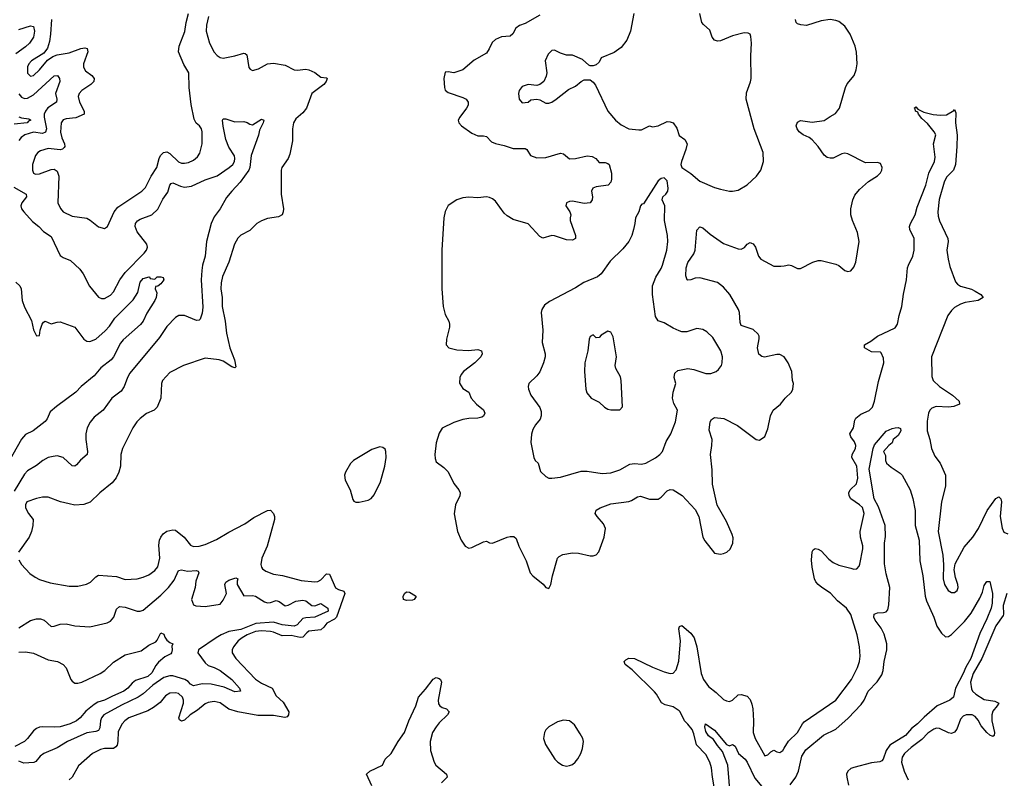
# Model space of a CAD drawing. Header units: inches. Extents: x 1682530 to 1839546, y 640742 to 791647.
# Tile 806 of 923: x 1754837 to 1761487, y 764701 to 769828. Entities that reach past the tile are written whole.
import ezdxf

# ---------------------------------------------------------------- set-up
doc = ezdxf.new("R2010")
doc.units = ezdxf.units.IN
doc.header["$MEASUREMENT"] = 0
doc.layers.add('B7756', color=7, linetype='Continuous')
doc.layers.add('B7766', color=7, linetype='Continuous')

msp = doc.modelspace()

# ---------------------------------------------------------------- linework, layer by layer
at = {"layer": 'B7756', "color": 5}
for points, elevation in [([(1756111.8, 769850), (1756098, 769790), (1756095.4, 769750), (1756119.2, 769670), (1756150, 769608.5), (1756170, 769585.3), (1756190, 769572), (1756210, 769569), (1756290, 769584), (1756350, 769602.4), (1756358.9, 769598.9), (1756370.3, 769590), (1756384.4, 769504.4), (1756392.7, 769492.7), (1756410, 769484.9), (1756450, 769494.9), (1756510, 769530.3), (1756550, 769534.9), (1756630, 769521.3), (1756690, 769489.4), (1756710, 769486.6), (1756770, 769494), (1756789.4, 769489.4), (1756831, 769471), (1756870, 769440.4), (1756910, 769434.8), (1756914, 769430), (1756906, 769410), (1756890.7, 769390), (1756810.4, 769330), (1756773.7, 769230), (1756750, 769198.7), (1756701.5, 769158.5), (1756686, 769130), (1756679.3, 769090), (1756678.7, 769010), (1756661.7, 768918.3), (1756650.2, 768889.8), (1756607.4, 768830), (1756603.1, 768810), (1756603.6, 768650), (1756617.8, 768550), (1756617.3, 768530), (1756610.3, 768510), (1756584.8, 768495.2), (1756510, 768485.1), (1756470, 768469.7), (1756439.5, 768450), (1756390, 768404.2), (1756330, 768371.3), (1756310, 768351.6), (1756288.2, 768311.8), (1756250.2, 768190), (1756207.6, 768092.4), (1756198.5, 768050), (1756196, 768010), (1756203.2, 767950), (1756203.2, 767890), (1756225.4, 767790), (1756233.1, 767710), (1756255.8, 767610), (1756288.4, 767530), (1756297.3, 767482.7), (1756290, 767475.3), (1756270, 767482), (1756210, 767519.7), (1756184, 767530), (1756090, 767540.5), (1755944, 767490), (1755850, 767443.6), (1755800.3, 767390), (1755794.9, 767370), (1755790.2, 767270), (1755764.4, 767210), (1755744.9, 767190), (1755694.1, 767165.9), (1755650, 767133), (1755627.2, 767110), (1755600.9, 767070), (1755530.3, 766929.7), (1755519.5, 766890), (1755517.8, 766810), (1755507.1, 766770), (1755487.8, 766732.2), (1755460.8, 766699.2), (1755378, 766630), (1755312.8, 766567.2), (1755270, 766551.6), (1755210, 766548.2), (1755170, 766555.5), (1755112.7, 766570), (1755030, 766601.3), (1754990, 766600.4), (1754950, 766592.8), (1754885.5, 766570), (1754875.2, 766550), (1754876.3, 766530), (1754895.2, 766490), (1754927.2, 766450), (1754926.3, 766410), (1754917.4, 766370), (1754900.8, 766330), (1754829.2, 766230)], 680), ([(1755051.3, 769830), (1755045.9, 769730), (1755038.9, 769681.1), (1755024.6, 769635.4), (1754999.1, 769600.9), (1754916.5, 769550), (1754898, 769530), (1754889.4, 769510), (1754890, 769467.7), (1754910, 769446.7), (1754930, 769451.6), (1754970, 769488.2), (1755024.9, 769555.1), (1755060, 769580), (1755089.8, 769590.2), (1755170, 769603.4), (1755250, 769632.3), (1755277.3, 769637.3), (1755293.2, 769633.2), (1755296, 769610), (1755267.4, 769530), (1755267.8, 769507.8), (1755282, 769482), (1755323.6, 769450), (1755340.2, 769430), (1755338, 769410), (1755317.7, 769390), (1755256.5, 769350), (1755238.2, 769330), (1755231, 769310), (1755241.2, 769270), (1755271.8, 769210), (1755271.2, 769188.8), (1755214.8, 769165.2), (1755150, 769157.3), (1755130, 769150.7), (1755117.5, 769130), (1755112.3, 769067.7), (1755120.7, 769030), (1755140.1, 768990), (1755140.5, 768970), (1755136.6, 768963.4), (1755126.4, 768953.6), (1755110, 768947.9), (1755030, 768958.3), (1754978.3, 768941.7), (1754960.3, 768930), (1754943.6, 768910), (1754922.8, 768850), (1754922.4, 768810), (1754930.2, 768790.2), (1754944, 768784), (1754970, 768785.8), (1755050, 768815.6), (1755070, 768817.2), (1755090, 768804.4), (1755101.1, 768770), (1755094.6, 768590), (1755111.3, 768551.3), (1755130.4, 768530), (1755190, 768500.8), (1755290, 768486), (1755313.2, 768473.2), (1755370, 768428.5), (1755410, 768416.3), (1755430, 768430.8), (1755475.3, 768530), (1755499.7, 768560.3), (1755662, 768670), (1755687.1, 768692.9), (1755724.4, 768770), (1755763.2, 768830), (1755778.1, 768890), (1755787.5, 768910), (1755808.8, 768931.2), (1755830, 768934.5), (1755850, 768922.9), (1755910, 768867.1), (1755930, 768858), (1755950, 768857.3), (1755977.3, 768862.7), (1756010, 768878.7), (1756037.8, 768902.2), (1756053.2, 768926.8), (1756068.5, 768990), (1756069.7, 769070), (1756065.1, 769090), (1756051.3, 769110), (1756029.1, 769129.1), (1756015, 769155), (1755994.2, 769254.2), (1755981.3, 769370), (1755979.4, 769470), (1755945.2, 769525.2), (1755909.9, 769610), (1755914.3, 769650), (1755951.8, 769748.2), (1755960.9, 769810), (1755976.6, 769870)], 680), ([(1758350, 769858.6), (1758250, 769802.5), (1758211.8, 769788.2), (1758187.2, 769770), (1758166.8, 769733.2), (1758150, 769715.6), (1758090, 769711.2), (1758050, 769693.6), (1758026.9, 769673.1), (1758008.7, 769630), (1757990, 769602.9), (1757906.6, 769553.4), (1757830, 769489.6), (1757770, 769469.6), (1757730, 769476.2), (1757710, 769474.5), (1757700.9, 769430), (1757705.5, 769370), (1757710, 769350.7), (1757730, 769335.5), (1757830, 769303.1), (1757852.7, 769290), (1757866, 769270), (1757866.4, 769250), (1757855.3, 769230), (1757808.4, 769170), (1757799.3, 769150), (1757803.8, 769130), (1757821.6, 769110), (1757890, 769060.9), (1757930, 769044), (1757970, 769043.1), (1757990, 769037.6), (1758022.6, 769002.6), (1758050.8, 768990.8), (1758110, 768978), (1758170, 768958.4), (1758250, 768958.3), (1758261.3, 768950), (1758286.4, 768910), (1758330, 768895.5), (1758390, 768897.2), (1758490, 768924.9), (1758510, 768920.5), (1758550, 768888.8), (1758590, 768890.3), (1758670, 768908.7), (1758703.9, 768903.9), (1758727.3, 768890), (1758750, 768862), (1758790, 768863), (1758810, 768857.1), (1758818, 768850), (1758834.4, 768790), (1758834.3, 768750), (1758830.2, 768729.8), (1758810.5, 768710), (1758730, 768698.5), (1758707.7, 768690), (1758698.4, 768670), (1758704.9, 768630), (1758703.1, 768610), (1758689, 768591), (1758650, 768586.4), (1758570, 768601.3), (1758550, 768598.4), (1758530.6, 768589.4), (1758525.5, 768570), (1758553.4, 768530), (1758558.4, 768510), (1758553.7, 768490), (1758555.3, 768470), (1758590.7, 768370), (1758590.8, 768350), (1758570, 768338), (1758530, 768339.6), (1758450, 768367.8), (1758430, 768369.6), (1758370, 768352.3), (1758350, 768363.7), (1758270, 768449.5), (1758170, 768478.7), (1758130, 768502.4), (1758110, 768520.5), (1758050, 768602), (1758030, 768617.7), (1758010, 768626.2), (1757990, 768629.8), (1757930, 768623.1), (1757870, 768629.7), (1757830, 768625.1), (1757790.2, 768609.8), (1757730, 768572), (1757710, 768531.8), (1757702.5, 768490), (1757687.3, 768270), (1757688.3, 768010), (1757697.6, 767890), (1757710, 767834.9), (1757734.4, 767790), (1757740.3, 767770), (1757740.3, 767750), (1757718.3, 767670), (1757717.6, 767630), (1757736, 767610), (1757790, 767597), (1757867.9, 767592.1), (1757930, 767599.1), (1757956, 767590), (1757960.7, 767570), (1757950.6, 767550), (1757910, 767509.5), (1757833.4, 767450), (1757819.1, 767430), (1757810.6, 767410), (1757807.5, 767372.5), (1757830, 767336), (1757871.3, 767310), (1757886.8, 767270), (1757922, 767230), (1757970.3, 767190.3), (1757978, 767170), (1757970.4, 767149.6), (1757958.7, 767141.3), (1757930, 767135.1), (1757870, 767133.5), (1757830, 767127.1), (1757770, 767106.3), (1757690, 767066.6), (1757670, 767033.2), (1757650, 766969.2), (1757641.1, 766890), (1757642.9, 766862.9), (1757650, 766840.7), (1757701.4, 766801.4), (1757731.8, 766771.8), (1757770, 766692.7), (1757803.1, 766650), (1757811.6, 766630), (1757810.3, 766610), (1757779.6, 766550), (1757771.7, 766488.3), (1757793.7, 766370), (1757819.5, 766310), (1757846, 766270), (1757870, 766257), (1757890, 766260.2), (1757970, 766300.3), (1757990, 766303.8), (1758010, 766293), (1758030.4, 766290.4), (1758130, 766330.3), (1758150, 766336), (1758175.1, 766335.1), (1758190, 766322.8), (1758208.5, 766270), (1758257.6, 766170), (1758284.9, 766090), (1758302.8, 766070), (1758373.4, 766013.4), (1758390, 765991.3), (1758410, 765984.7), (1758424, 766010), (1758435.1, 766070), (1758469.4, 766190), (1758479.5, 766200.5), (1758505.6, 766214.4), (1758570, 766224.2), (1758610, 766223.1), (1758690, 766203.7), (1758710, 766204.9), (1758730, 766210.6), (1758748.2, 766231.8), (1758783.5, 766330), (1758793.7, 766390), (1758780.8, 766420.8), (1758736.2, 766470), (1758724.5, 766490), (1758730, 766513), (1758757.2, 766530), (1758830, 766556.9), (1758950, 766572.8), (1758970, 766579), (1759010, 766603.6), (1759030, 766607.7), (1759090, 766587), (1759150, 766588.2), (1759170, 766600.3), (1759210, 766643.6), (1759230, 766652.9), (1759250, 766650.3), (1759311.7, 766611.7), (1759398.8, 766518.8), (1759423.6, 766470), (1759450.4, 766330), (1759465.1, 766305.1), (1759530, 766223.8), (1759570, 766214.9), (1759590, 766219.5), (1759612.7, 766230), (1759635.1, 766250), (1759652.3, 766290), (1759654.5, 766325.5), (1759649.6, 766350), (1759610, 766437.2), (1759547.8, 766547.8), (1759516.4, 766690), (1759513.4, 766786.6), (1759502, 766890), (1759512, 766950), (1759513.3, 766990), (1759493.7, 767053.7), (1759501.4, 767110), (1759510, 767126.4), (1759530, 767139.5), (1759592.9, 767132.9), (1759685.1, 767085.1), (1759810, 766991), (1759832.9, 766987.1), (1759870, 767012), (1759890, 767062), (1759907.3, 767150), (1759925.1, 767190), (1759976, 767230), (1760000, 767261.4)], 720), ([(1758985.5, 769870), (1758962.4, 769750), (1758937.6, 769690), (1758899.6, 769640.4), (1758852.7, 769607.3), (1758764.7, 769570), (1758750, 769542), (1758730, 769522), (1758710, 769515.3), (1758690, 769515.3), (1758680.2, 769520.2), (1758638, 769558), (1758570, 769588.7), (1758530, 769589.2), (1758490, 769600.9), (1758450, 769621.2), (1758430, 769619), (1758405.5, 769594.5), (1758386.4, 769550), (1758397.3, 769470), (1758393.7, 769446.3), (1758376, 769410), (1758350.5, 769389.5), (1758330, 769382.7), (1758270, 769389.3), (1758230, 769376), (1758210.7, 769350), (1758205.5, 769330), (1758210, 769292), (1758230, 769266), (1758270, 769271), (1758290, 769286.8), (1758330, 769291), (1758350, 769286), (1758390, 769262.8), (1758410, 769264), (1758430, 769270.7), (1758461.2, 769290), (1758542.7, 769357.3), (1758590, 769379.1), (1758630, 769410.7), (1758650, 769420.7), (1758690, 769421), (1758710, 769406), (1758726, 769386), (1758808.2, 769210), (1758861.6, 769150), (1758898.4, 769118.4), (1758950, 769090.3), (1759017.4, 769082.6), (1759035.7, 769084.3), (1759090, 769110.6), (1759110, 769103.8), (1759150, 769110.4), (1759210, 769139.1), (1759230, 769138.8), (1759250, 769131), (1759275.2, 769095.2), (1759290, 769044.7), (1759330, 769018.8), (1759345.5, 768990), (1759335.8, 768950), (1759306, 768870), (1759302, 768850), (1759308.2, 768828.2), (1759370, 768787.7), (1759430, 768737.1), (1759530, 768694.9), (1759570, 768681.7), (1759630, 768670.3), (1759650, 768668.8), (1759690, 768677), (1759750, 768711.8), (1759814, 768770), (1759841.6, 768810), (1759859.6, 768870), (1759857.6, 768930), (1759797.6, 769090), (1759742.4, 769290), (1759745.3, 769334.7), (1759772.8, 769407.2), (1759776.9, 769430), (1759775.5, 769584.5), (1759779.7, 769670), (1759775.1, 769715.1), (1759769.5, 769729.5), (1759757.6, 769737.6), (1759730, 769739.6), (1759650, 769719.8), (1759570, 769684.5), (1759550, 769682.7), (1759529.8, 769689.8), (1759514, 769710), (1759497.1, 769757.1), (1759455, 769795), (1759444.5, 769810), (1759431.6, 769870)], 740), ([(1754830, 769760.8), (1754910, 769786.2), (1754930, 769781.3), (1754937.5, 769750), (1754930.1, 769710), (1754903, 769670), (1754875.9, 769644.1), (1754810, 769597)], 660), ([(1754830, 769326), (1754850, 769303.9), (1754870, 769295.6), (1754890, 769297.5), (1754930, 769319.1), (1755070, 769448.1), (1755091.9, 769451.9), (1755106.5, 769430), (1755108, 769410), (1755078, 769330), (1755086.8, 769290), (1755084.7, 769270), (1755027.7, 769232.3), (1755011.2, 769210), (1755003.1, 769190), (1755001, 769170), (1755017.2, 769090), (1755012, 769068), (1754990, 769059.1), (1754930, 769067), (1754870.5, 769049.5), (1754847.4, 769032.6), (1754830, 769012.5)], 660), ([(1754830, 769172.4), (1754850, 769165.2), (1754898.5, 769158.6), (1754911.1, 769150), (1754897.3, 769142.7), (1754888, 769130), (1754798.6, 769121.4)], 640), ([(1754796.6, 768696.6), (1754879.5, 768650), (1754883.1, 768630), (1754850.3, 768590), (1754844.7, 768570), (1754849.1, 768550), (1754864, 768530), (1754923.3, 768463.2), (1754965.7, 768430), (1754997.2, 768397.2), (1755050, 768362), (1755110, 768235.5), (1755130, 768221.3), (1755179.6, 768199.6), (1755241.8, 768141.8), (1755264.6, 768110), (1755307.9, 768027.9), (1755370, 767952.7), (1755390, 767944.4), (1755410, 767943.7), (1755450, 767966), (1755470, 767988.9), (1755512.7, 768070), (1755550, 768120.3), (1755678.3, 768250), (1755692.6, 768270), (1755699.1, 768290), (1755696.4, 768310), (1755630, 768395.1), (1755616.5, 768430), (1755618.7, 768450), (1755632.1, 768467.9), (1755650, 768479.2), (1755730, 768510.2), (1755770, 768548.3), (1755804.4, 768615.6), (1755837.1, 768662.9), (1755850, 768710.4), (1755859.1, 768720.9), (1755870, 768726.4), (1755922.6, 768702.6), (1755950, 768697), (1755996.4, 768703.6), (1756090, 768746.4), (1756170, 768772.1), (1756251.9, 768828.1), (1756275.8, 768850), (1756286.8, 768870), (1756289.8, 768890), (1756286.9, 768906.9), (1756250, 768965.6), (1756230, 769019.3), (1756210, 769108), (1756206.6, 769150), (1756210, 769158), (1756230, 769158.4), (1756290, 769138), (1756350, 769139.1), (1756373, 769133), (1756390, 769121), (1756410, 769117.3), (1756470, 769156.4), (1756486, 769150), (1756481.7, 769130), (1756457.5, 769082.5), (1756450, 769047), (1756401, 768910), (1756391.9, 768830), (1756384.7, 768810), (1756325.8, 768730), (1756269.3, 768670), (1756234.5, 768625.5), (1756191.4, 768550), (1756150, 768495.3), (1756128.9, 768450), (1756099.2, 768330), (1756090.1, 768230), (1756072.1, 768170), (1756067.4, 768132.6), (1756062.9, 768070), (1756073.9, 767886.1), (1756070, 767843.7), (1756055.3, 767804.7), (1756050, 767798), (1756030, 767795.1), (1755950, 767828.9), (1755911.3, 767828.7), (1755890, 767814.3), (1755830, 767754.8), (1755780, 767680), (1755581, 767439), (1755564.7, 767410), (1755542.6, 767350), (1755522.8, 767317.2), (1755459.5, 767270), (1755400.3, 767190), (1755338.9, 767141.1), (1755312, 767108), (1755292.9, 767070), (1755282.4, 767030), (1755282.4, 766990), (1755294.7, 766910), (1755291.6, 766890), (1755247.7, 766852.3), (1755220, 766820), (1755210, 766811.5), (1755190, 766814), (1755130.4, 766870.4), (1755090, 766879.6), (1755062.9, 766877.1), (1755030, 766868.2), (1754992.6, 766850), (1754950, 766816.1), (1754890, 766778.7), (1754870, 766757.7), (1754798.8, 766641.2)], 660), ([(1760000, 767549.5), (1759999.7, 767550), (1759970, 767564.7), (1759950, 767565.3), (1759868.2, 767548.2), (1759850, 767550.8), (1759830, 767568.2), (1759819.1, 767610), (1759830.7, 767670.7), (1759830.8, 767690), (1759823.7, 767703.7), (1759790, 767735), (1759710, 767761.7), (1759701.9, 767781.9), (1759698.8, 767850), (1759691.2, 767870), (1759633.8, 767970), (1759590, 768020.8), (1759550, 768051.7), (1759430, 768084.1), (1759399.1, 768080.9), (1759369.5, 768069.5), (1759350, 768066.6), (1759346, 768070), (1759336.6, 768096.6), (1759337.3, 768150), (1759350, 768186.7), (1759390, 768245.3), (1759399.4, 768270), (1759410, 768404.7), (1759430, 768427.3), (1759450, 768420.5), (1759499.3, 768379.3), (1759590, 768316.1), (1759690, 768279), (1759710, 768276.9), (1759719.1, 768280.9), (1759731.6, 768288.4), (1759750, 768310.4), (1759770, 768322.4), (1759778.5, 768318.6), (1759790, 768312.7), (1759806, 768290), (1759827.3, 768230), (1759842.3, 768210), (1759930, 768162.6), (1759978.3, 768161.7), (1760000, 768165.4)], 720), ([(1754810, 768054.8), (1754837.3, 768030), (1754846.8, 768010), (1754853.4, 767930), (1754870, 767886), (1754915.5, 767795.5), (1754930, 767732), (1754950, 767692), (1754970, 767694), (1754975.3, 767730), (1754988.9, 767771.1), (1754996.4, 767783.6), (1755008.4, 767791.6), (1755050, 767772), (1755090, 767784.7), (1755110, 767786), (1755210, 767750.6), (1755269.2, 767669.2), (1755290, 767656), (1755310, 767652.6), (1755350.5, 767669.5), (1755414.1, 767725.9), (1755442.4, 767757.6), (1755479, 767810), (1755604.1, 767935.9), (1755635.2, 767984.8), (1755650, 768053.4), (1755670, 768078.4), (1755710.9, 768090.9), (1755714, 768090), (1755718, 768078), (1755750, 768074), (1755766, 768090), (1755790, 768091.3), (1755804.7, 768084.7), (1755810.7, 768070.7), (1755790, 768044), (1755770, 768028), (1755754, 768026), (1755752, 768010), (1755762, 767982), (1755758.4, 767950), (1755750.3, 767930), (1755695.7, 767844.3), (1755670, 767789.7), (1755652.1, 767767.9), (1755536.1, 767663.9), (1755518.6, 767641.4), (1755471.1, 767550), (1755454.2, 767530), (1755384.2, 767475.8), (1755339.8, 767420.2), (1755251, 767349), (1755216.5, 767310), (1755085.5, 767214.5), (1755043.2, 767176.8), (1755021.2, 767130), (1755007.9, 767112.1), (1754926.8, 767050), (1754876.4, 767023.6), (1754847.8, 766992.2), (1754761.7, 766838.3)], 640), ([(1754830, 766177.3), (1754850, 766145.5), (1754906.3, 766086.3), (1754940.2, 766060.2), (1754970, 766045.7), (1755042.7, 766022.7), (1755170, 765998.9), (1755230, 765998.9), (1755287.7, 766012.3), (1755314, 766026), (1755350, 766062.6), (1755370, 766074.7), (1755490, 766065), (1755550, 766045.2), (1755630, 766050.2), (1755670, 766059.6), (1755710, 766076.9), (1755750, 766105.2), (1755768.7, 766130), (1755782.4, 766190), (1755776.6, 766276.6), (1755781.2, 766310), (1755790, 766331.5), (1755806.4, 766353.6), (1755830, 766371), (1755870, 766381.2), (1755890, 766378.6), (1755947.7, 766330), (1755990, 766276.1), (1756010, 766266.7), (1756050, 766269.4), (1756090, 766281.2), (1756165, 766315), (1756250, 766365.8), (1756357.9, 766422.1), (1756417.1, 766462.9), (1756510, 766510.5), (1756530, 766512.7), (1756551.7, 766490), (1756557.7, 766470), (1756556.9, 766450), (1756508.9, 766270), (1756471.4, 766190), (1756465.9, 766145.9), (1756468.8, 766128.8), (1756476.4, 766116.4), (1756500.1, 766100.1), (1756550, 766081.8), (1756612.2, 766072.2), (1756738, 766038), (1756829.4, 766029.4), (1756850, 766031.7), (1756870, 766042), (1756910, 766082.2), (1756930, 766080.9), (1756969.1, 765989.1), (1756990, 765976.8), (1757026.6, 765966.6), (1757032.7, 765950), (1756976.7, 765790), (1756963.7, 765776.3), (1756910.1, 765749.9), (1756890, 765722.2), (1756870, 765705.7), (1756790, 765694.9), (1756775.4, 765684.6), (1756750, 765654.3), (1756730, 765652.6), (1756670, 765666.3), (1756610, 765664.5), (1756551, 765690), (1756530, 765693.5), (1756470, 765698.2), (1756430, 765693.5), (1756373.7, 765670), (1756338.8, 765650), (1756311.2, 765630), (1756281.2, 765590), (1756272.4, 765570), (1756271.5, 765550), (1756295.6, 765510), (1756430, 765371.1), (1756470, 765344.6), (1756541.7, 765310), (1756570, 765258.3), (1756616.3, 765216.3), (1756654.7, 765150), (1756653.1, 765130), (1756642.7, 765117.4), (1756628.3, 765111.7), (1756550, 765124.8), (1756445.8, 765125.8), (1756309.9, 765149.9), (1756248.3, 765168.3), (1756190, 765212), (1756150, 765220.9), (1756110, 765214.1), (1756090, 765204.5), (1756038.7, 765161.3), (1755987.1, 765130), (1755950, 765095.1), (1755930, 765087.6), (1755916.4, 765096.4), (1755911.1, 765110), (1755942.1, 765210), (1755944.1, 765230), (1755937.1, 765250), (1755910, 765274), (1755890, 765279.9), (1755850, 765276.3), (1755821.8, 765258.2), (1755785.8, 765214.2), (1755741.2, 765178.8), (1755702, 765158), (1755574, 765110), (1755546.9, 765090), (1755528.3, 765070), (1755502.6, 765017.4), (1755500.1, 764950), (1755494.3, 764925.7), (1755486, 764914), (1755470, 764903.7), (1755410, 764902.8), (1755383.1, 764896.9), (1755327.4, 764870), (1755233.9, 764786.1), (1755190.3, 764710), (1755170, 764691.3)], 680), ([(1754830, 765719), (1754910, 765767.2), (1754950, 765779.7), (1754978.3, 765778.3), (1755002.4, 765770), (1755050, 765727), (1755070, 765728.8), (1755110, 765743.6), (1755150, 765746.2), (1755210, 765732.3), (1755310, 765724), (1755427.7, 765752.3), (1755450, 765763.1), (1755472.1, 765790), (1755490, 765844.9), (1755510, 765862), (1755550, 765857.2), (1755630, 765830.2), (1755650, 765830.2), (1755670, 765836.9), (1755790, 765938.5), (1755841, 765990), (1755879.7, 766040.3), (1755910, 766106), (1755929.8, 766110.2), (1755970, 766100.2), (1756030, 766105.3), (1756041.4, 766101.4), (1756046.7, 766090), (1756026.7, 766033.3), (1756021.3, 765990), (1755997.3, 765910), (1756010, 765873.4), (1756026.6, 765866.6), (1756090, 765862.3), (1756190, 765878.4), (1756210, 765905.2), (1756233.3, 765950), (1756221.3, 766010), (1756230, 766026), (1756250, 766040.9), (1756296.7, 766056.7), (1756310.2, 766050.2), (1756305.4, 766034.6), (1756305.7, 766010), (1756350, 765934.6), (1756410, 765936.5), (1756430, 765931.1), (1756490, 765893.6), (1756510, 765886.5), (1756530, 765888.5), (1756570, 765901.8), (1756590, 765896.3), (1756630, 765867.6), (1756650, 765870.9), (1756702.2, 765897.8), (1756750, 765905.4), (1756770, 765900.1), (1756810, 765869.5), (1756830, 765866.3), (1756870, 765882), (1756918, 765850), (1756920.7, 765830), (1756830, 765791.1), (1756770, 765786.5), (1756750, 765780.4), (1756710, 765738.1), (1756690.8, 765729.2), (1756610, 765738.8), (1756550, 765756.7), (1756432.6, 765747.4), (1756330, 765706.4), (1756250, 765692.3), (1756197.4, 765670), (1756164.1, 765650), (1756043.9, 765570), (1756039.3, 765550), (1756090, 765482.7), (1756110, 765464.2), (1756150, 765450.1), (1756190, 765429.5), (1756270.1, 765370.1), (1756321.3, 765310), (1756327.3, 765290), (1756290, 765286), (1756218, 765318), (1756130, 765338.1), (1756070, 765338.9), (1756010, 765325.2), (1755990, 765336.5), (1755974.8, 765354.8), (1755951, 765370), (1755870, 765394), (1755850, 765394), (1755810, 765382.4), (1755736.8, 765330), (1755670, 765271.2), (1755636.9, 765250), (1755523.6, 765196.4), (1755405.4, 765130), (1755388.2, 765110), (1755381.9, 765090), (1755378, 765042), (1755370, 765025.3), (1755350, 765017.2), (1755290, 765008.1), (1755158.7, 764950), (1755090, 764908), (1755000.4, 764870), (1754974, 764850), (1754945.4, 764814.6), (1754932.6, 764807.4), (1754864.2, 764804.2), (1754830, 764816.2)], 660), ([(1759529.8, 764630), (1759515.4, 764710), (1759510, 764772.3), (1759498.1, 764810), (1759470, 764862.4), (1759408.1, 764928.1), (1759390, 765001.6), (1759377.8, 765030), (1759350, 765067.1), (1759326.4, 765090), (1759297.8, 765150), (1759290, 765158.2), (1759250, 765185), (1759197.2, 765197.2), (1759171.7, 765211.7), (1759138.9, 765270), (1759125.4, 765285.4), (1758973.5, 765433.5), (1758925.1, 765470), (1758919.6, 765490), (1758930, 765501.6), (1758950, 765512.4), (1758989.6, 765510.4), (1759110, 765452.9), (1759190, 765421.6), (1759229.8, 765410.2), (1759250, 765412.6), (1759270, 765434), (1759287.7, 765492.3), (1759300.7, 765630), (1759289.2, 765710.7), (1759293.3, 765726.7), (1759310, 765733.1), (1759370, 765682.3), (1759392.8, 765650), (1759409.4, 765589.4), (1759438.9, 765410), (1759456.3, 765370), (1759490, 765322), (1759541.2, 765281.2), (1759590, 765234), (1759610, 765224.2), (1759630, 765221.3), (1759650, 765228.5), (1759690, 765264.9), (1759710, 765268.2), (1759750, 765256.4), (1759770, 765234.9), (1759782.8, 765202.8), (1759788.3, 765170), (1759793.7, 765090), (1759790.2, 765010), (1759804.4, 764970), (1759870, 764853.4), (1759890, 764860.5), (1759910, 764880.4), (1759930, 764890.4), (1759950, 764879.5), (1759970, 764875.3), (1759990, 764888.5), (1760000, 764904.3)], 680), ([(1754830, 765553.7), (1754875.5, 765555.5), (1754930, 765547.6), (1755030, 765501.1), (1755091.5, 765491.5), (1755130, 765470.6), (1755150, 765446.8), (1755181.6, 765370), (1755190, 765357.3), (1755210, 765344.4), (1755230, 765343.7), (1755257.2, 765350), (1755379.3, 765410), (1755412.7, 765430), (1755470, 765486), (1755550, 765536.4), (1755657.7, 765562.3), (1755710, 765600.7), (1755755.8, 765624.2), (1755765.5, 765634.5), (1755790, 765684.9), (1755810, 765676), (1755816.2, 765656.2), (1755830, 765634.8), (1755850, 765618), (1755870.9, 765610.9), (1755864.7, 765595.3), (1755866, 765570), (1755861, 765550), (1755856.8, 765543.2), (1755817.5, 765522.5), (1755774.1, 765485.9), (1755756.8, 765463.2), (1755730, 765413.5), (1755703.2, 765390), (1755617.9, 765362.1), (1755596, 765344), (1755567.1, 765310), (1755541.1, 765290), (1755462.6, 765257.4), (1755410, 765229.9), (1755364.7, 765215.3), (1755339.3, 765200.7), (1755284.5, 765155.5), (1755245.5, 765110), (1755220.3, 765090), (1755177.6, 765070), (1755110, 765049.3), (1755070, 765045.9), (1754990, 765048.2), (1754970, 765046.5), (1754950, 765037.8), (1754930, 765022.2), (1754890.1, 764970), (1754868.9, 764950), (1754803.4, 764916.6)], 640), ([(1757214.2, 764650), (1757178.7, 764730), (1757202.7, 764750), (1757287.3, 764790), (1757304.5, 764830), (1757346.8, 764870), (1757393.1, 764950), (1757435.9, 765010), (1757464.7, 765090), (1757512, 765190), (1757530.7, 765250), (1757577.4, 765302.6), (1757630, 765372), (1757650, 765382), (1757670, 765376), (1757678.4, 765370), (1757685.3, 765350), (1757663.2, 765230), (1757665.6, 765205.6), (1757674.9, 765190), (1757690, 765179.5), (1757718.8, 765170), (1757736.4, 765150), (1757727, 765130), (1757670, 765076.4), (1757649.2, 765050), (1757625.4, 765010), (1757610.2, 764950), (1757611.9, 764890), (1757636.1, 764810), (1757647.7, 764790), (1757720.2, 764730), (1757724.4, 764710), (1757686.7, 764670)], 680), ([(1759637.9, 764570), (1759620.3, 764790), (1759583.1, 764883.1), (1759550, 764922.4), (1759523.4, 764963.4), (1759490, 764988.9), (1759470, 765018.4), (1759464.4, 765050), (1759469.8, 765070.2), (1759530, 765027.2), (1759610, 764930.2), (1759630, 764920.8), (1759650, 764928.9), (1759670, 764918.7), (1759692.3, 764870), (1759736.1, 764830), (1759750.7, 764810.7), (1759802.3, 764702.3), (1759850, 764646)], 660)]:
    msp.add_lwpolyline(points, dxfattribs=dict(at, elevation=elevation))
for points, elevation in [([(1759190, 768759), (1759170, 768755.3), (1759150, 768739), (1759050, 768584), (1759039.6, 768580.4), (1759030.8, 768569.2), (1759019.1, 768530), (1758995.5, 768490), (1758992, 768450), (1758981.7, 768410), (1758970.2, 768370), (1758950, 768329.6), (1758910, 768278.4), (1758823.8, 768196.2), (1758764.6, 768110), (1758738.4, 768090), (1758647.1, 768052.9), (1758590, 768016.9), (1758415.5, 767924.5), (1758381, 767899), (1758363.1, 767870), (1758358.9, 767850), (1758369.2, 767730), (1758365.8, 767645.8), (1758386, 767570), (1758384.9, 767550), (1758375.2, 767510), (1758350.8, 767449.2), (1758330, 767420.5), (1758276.3, 767370), (1758270.4, 767350), (1758272.4, 767330), (1758288.7, 767290), (1758350, 767207.3), (1758359.4, 767179.4), (1758359.6, 767150), (1758351, 767129), (1758319.5, 767090), (1758301.8, 767058.2), (1758292.7, 767027.3), (1758289, 766970), (1758308.6, 766868.6), (1758318.8, 766850), (1758338, 766830), (1758355.3, 766775.3), (1758390, 766740.5), (1758410, 766730.5), (1758430, 766728.5), (1758490, 766736.4), (1758630, 766776), (1758670, 766776.5), (1758770, 766760.9), (1758830, 766764.9), (1758890, 766785.2), (1758956.8, 766823.2), (1758990, 766827.7), (1759035.8, 766824.2), (1759065.2, 766830), (1759130, 766867.4), (1759160.5, 766890), (1759178.9, 766910), (1759203.1, 766976.9), (1759235.6, 767030), (1759266.3, 767110), (1759279.5, 767190), (1759253.9, 767233.9), (1759245.1, 767270), (1759249.7, 767310), (1759267.6, 767370), (1759256.9, 767410), (1759261.1, 767438.9), (1759282.3, 767457.8), (1759350, 767470.2), (1759390, 767464.9), (1759470, 767436.1), (1759503.7, 767436.3), (1759540.9, 767450), (1759556.8, 767463.2), (1759576.9, 767490), (1759582.4, 767510), (1759584.2, 767550), (1759573.3, 767590), (1759519.3, 767679.3), (1759477.7, 767717.7), (1759450, 767735.1), (1759410, 767740.7), (1759341.7, 767718.3), (1759310, 767719.1), (1759290, 767724.7), (1759250, 767743.1), (1759190, 767779.7), (1759150, 767793.3), (1759130, 767821.2), (1759111.4, 767971.4), (1759111.5, 768028.5), (1759132.4, 768087.6), (1759170, 768147.3), (1759178.3, 768170), (1759206.6, 768270), (1759214, 768330), (1759211.1, 768370), (1759191.3, 768470), (1759194.7, 768570), (1759176.2, 768610), (1759179.5, 768630), (1759200.7, 768650), (1759213.3, 768670), (1759215.6, 768690), (1759210, 768738)], 740), ([(1758810, 767722.9), (1758764.2, 767695.8), (1758750, 767679.3), (1758730, 767678), (1758710, 767698), (1758690, 767688), (1758684, 767670), (1758673.4, 767590), (1758652.7, 767510), (1758650.4, 767449.6), (1758661.3, 767330), (1758667.3, 767307.3), (1758696, 767270), (1758750, 767242.8), (1758786, 767210), (1758810, 767194.8), (1758830, 767191), (1758890, 767192), (1758908.4, 767211.6), (1758899.5, 767390), (1758893.8, 767413.8), (1758862.7, 767470), (1758858, 767490), (1758867.3, 767550), (1758844.9, 767684.9), (1758830, 767716)], 760), ([(1757270, 766941.4), (1757216.1, 766923.9), (1757091.7, 766848.3), (1757070.3, 766829.7), (1757037.6, 766770), (1757030.3, 766750), (1757035.4, 766715.4), (1757068.9, 766650), (1757086.2, 766586.2), (1757093.4, 766573.4), (1757107.9, 766567.9), (1757130, 766568.2), (1757190, 766582), (1757210, 766592), (1757230, 766617), (1757274.5, 766705.5), (1757302.3, 766810), (1757311.2, 766870), (1757309.7, 766910), (1757304.8, 766924.8), (1757290, 766936.9)], 720), ([(1757450, 765902.6), (1757430, 765909.8), (1757426.7, 765930), (1757436, 765950), (1757450, 765961.2), (1757470, 765958.8), (1757510, 765933.4), (1757514, 765930), (1757501.6, 765910), (1757490, 765905.5)], 680), ([(1758510, 765093.2), (1758470, 765082.7), (1758410, 765049.3), (1758390, 765028.7), (1758382, 765010), (1758374.8, 764970), (1758387.3, 764930), (1758450.5, 764830.5), (1758470.5, 764810.5), (1758502, 764790), (1758530, 764782.8), (1758550, 764786.8), (1758570, 764794.8), (1758589, 764810), (1758607.2, 764832.8), (1758626.6, 764870), (1758637.2, 764902.8), (1758644.5, 764950), (1758639.5, 764970), (1758622.7, 765002.7), (1758583.2, 765063.2), (1758550, 765089)], 720)]:
    msp.add_lwpolyline(points, close=True, dxfattribs=dict(at, elevation=elevation))
at = {"layer": 'B7766', "color": 5}
for points, elevation in [([(1760000, 768165.4), (1760030.5, 768170.5), (1760050, 768167.3), (1760090, 768146.8), (1760110, 768146), (1760193.2, 768190), (1760230, 768200.9), (1760250, 768200.9), (1760350, 768176.9), (1760370, 768166.4), (1760410, 768134), (1760430, 768127.3), (1760450, 768130.7), (1760470, 768154.8), (1760483.1, 768190), (1760506.4, 768330), (1760496.5, 768390), (1760461, 768470), (1760451, 768510), (1760451.1, 768550), (1760464.7, 768610), (1760478.2, 768641.8), (1760510, 768680.5), (1760570, 768734), (1760630, 768773.4), (1760650, 768793.4), (1760658.9, 768810), (1760662, 768830), (1760650, 768855.6), (1760630, 768863), (1760550, 768860.5), (1760430, 768922), (1760410, 768925.1), (1760390, 768921.3), (1760330, 768891.3), (1760310, 768891.3), (1760290, 768897.6), (1760270, 768911.8), (1760229.7, 768970), (1760190, 769016.9), (1760170, 769032), (1760129.1, 769049.1), (1760101.7, 769070), (1760087.4, 769090), (1760081.7, 769110), (1760090, 769135.5), (1760110, 769145.7), (1760190, 769135.4), (1760270, 769145.8), (1760310, 769174.4), (1760346.9, 769193.1), (1760374.3, 769230), (1760413.3, 769370), (1760425.5, 769394.5), (1760473.1, 769450), (1760487, 769490), (1760492.4, 769530), (1760488.2, 769608.2), (1760479.4, 769650), (1760446.6, 769730), (1760410, 769785.3), (1760370, 769816.2), (1760350, 769823.5), (1760310, 769828.7), (1760250, 769821.4), (1760150, 769788.2), (1760112.2, 769792.2), (1760090, 769800.4), (1760080.4, 769810), (1760076.8, 769830)], 720), ([(1760000, 764904.3), (1760030, 764951.6), (1760090.8, 765010), (1760124.1, 765070), (1760136.2, 765083.8), (1760348.2, 765230), (1760454.8, 765370), (1760495.6, 765450), (1760507.8, 765490), (1760512.5, 765527.5), (1760509, 765590), (1760493.2, 765670), (1760450, 765807.8), (1760420.3, 765850), (1760360.8, 765900.8), (1760312.5, 765952.5), (1760254.7, 765990), (1760229.7, 766010), (1760214, 766030), (1760204.8, 766050), (1760190, 766128), (1760185.6, 766174.4), (1760188.1, 766231.9), (1760195.1, 766244.9), (1760210, 766254.8), (1760230, 766250.7), (1760250, 766239.1), (1760301.9, 766181.8), (1760330, 766159), (1760370, 766141.5), (1760450, 766120.3), (1760470, 766115.3), (1760490, 766117.1), (1760505.9, 766134.1), (1760512, 766148), (1760531.6, 766251.6), (1760531.4, 766271.4), (1760514.8, 766330), (1760514.4, 766370), (1760541, 766490), (1760530, 766530.8), (1760510, 766549.8), (1760449.9, 766589.9), (1760438, 766610), (1760436.8, 766630), (1760445, 766650), (1760487.8, 766692.2), (1760497.7, 766730), (1760489.9, 766810), (1760458, 766870), (1760459.8, 766890), (1760481.9, 766930), (1760483.4, 766950), (1760474.9, 766974.9), (1760449.8, 767010), (1760444.5, 767030), (1760467.9, 767070), (1760478.2, 767121.8), (1760484.9, 767135.1), (1760518.7, 767161.3), (1760574, 767186), (1760596.1, 767210), (1760610.8, 767250), (1760636.3, 767383.7), (1760673.3, 767510), (1760670, 767541.2), (1760655.8, 767575.8), (1760650, 767580.7), (1760590, 767583.5), (1760542.7, 767610), (1760542, 767630), (1760585.3, 767654.7), (1760629.8, 767690), (1760750, 767745), (1760766.6, 767770), (1760776.4, 767830), (1760795.2, 767890), (1760806.2, 767973.8), (1760825.6, 768070), (1760834.2, 768150), (1760839.2, 768170), (1760869.3, 768230), (1760878.2, 768270), (1760877.6, 768350), (1760849.6, 768409.6), (1760847.4, 768430), (1760852.5, 768450), (1760884, 768510), (1760899, 768561), (1760958, 768710), (1760977.4, 768790), (1761016.4, 768870), (1761019.4, 768899.4), (1761009.4, 768990), (1761024, 769050), (1761014, 769070), (1760967.1, 769127.1), (1760930, 769161.3), (1760908.2, 769190), (1760903.3, 769203.3), (1760887.8, 769210), (1760884.8, 769224.8), (1760879, 769230), (1760890, 769238.8), (1760902.5, 769222.5), (1760944.2, 769204.2), (1761006.7, 769186.7), (1761056.1, 769183.9), (1761095.6, 769184.4), (1761145.2, 769214.8), (1761150, 769222), (1761158.8, 769198.8), (1761158.4, 769130), (1761167.7, 769047.7), (1761167.2, 768970), (1761157.3, 768850), (1761143.9, 768810), (1761095.7, 768764.3), (1761079.8, 768730), (1761046.1, 768613.9), (1761038.8, 768530), (1761040.7, 768500.7), (1761048.7, 768468.7), (1761104.5, 768350), (1761107.5, 768330), (1761099.3, 768270), (1761106.8, 768210), (1761119.3, 768159.3), (1761157.1, 768057.1), (1761170, 768040.5), (1761190, 768028.1), (1761265.9, 768005.9), (1761290, 767994), (1761328.7, 767970), (1761343.1, 767950), (1761310, 767929.4), (1761223.7, 767916.3), (1761190, 767906.6), (1761150, 767883.4), (1761130, 767863.7), (1761106.6, 767830), (1760996.2, 767550), (1760997.4, 767417.4), (1761005.4, 767390), (1761048.2, 767350), (1761138, 767290), (1761183.1, 767250), (1761183.8, 767230), (1761145, 767215), (1761109.5, 767210.5), (1761027, 767213), (1760997.5, 767202.5), (1760984.6, 767190), (1760974.9, 767170), (1760965.2, 767114.8), (1760965.7, 767050), (1760984.3, 766990), (1760994.1, 766930), (1761017.6, 766877.6), (1761052.7, 766830), (1761089.3, 766750), (1761090, 766675.3), (1761062.1, 766570), (1761039.4, 766370), (1761071.5, 766208.5), (1761076.2, 766143.8), (1761074.6, 766050), (1761083.6, 766010), (1761108.2, 765970), (1761130, 765956.3), (1761150, 765956.3), (1761169.2, 765970), (1761176.2, 765990), (1761173.6, 766010), (1761157.3, 766057.2), (1761148, 766110), (1761155.3, 766150), (1761216.3, 766263.7), (1761274.4, 766330), (1761312.9, 766390), (1761371.4, 766510), (1761430, 766591.8), (1761450, 766604.4), (1761463.1, 766590), (1761469.1, 766569.1), (1761459.4, 766470), (1761471.8, 766391.8), (1761484, 766364), (1761510, 766353.4)], 680), ([(1760000, 767261.4), (1760006.6, 767270), (1760049.4, 767310), (1760059.5, 767330), (1760062, 767370), (1760056.2, 767390), (1760052.8, 767450), (1760027.4, 767510), (1760000, 767549.5)], 720), ([(1760041.7, 764658.2), (1760079.4, 764710), (1760096.2, 764750), (1760118.5, 764850), (1760146.3, 764893.7), (1760266.6, 764993.4), (1760350, 765033.2), (1760433.1, 765106.9), (1760519.9, 765200.1), (1760539.8, 765230), (1760566.5, 765290), (1760627.5, 765352.5), (1760659.1, 765400.9), (1760669.1, 765430), (1760676.2, 765490), (1760693, 765570), (1760692.9, 765610), (1760674.9, 765674.9), (1760654.9, 765714.9), (1760615.4, 765770), (1760606.6, 765790), (1760607.6, 765810), (1760630, 765820.3), (1760670, 765821.6), (1760690, 765827.2), (1760699.5, 765840.5), (1760707.4, 765872.6), (1760713.5, 765990), (1760690, 766082.7), (1760678.5, 766150), (1760678.7, 766290), (1760684.9, 766335.1), (1760681.4, 766410), (1760636.4, 766536.4), (1760608.1, 766590), (1760573.5, 766790), (1760601, 766930), (1760610, 766955.8), (1760690, 767046.4), (1760730, 767066), (1760750, 767070.7), (1760771.1, 767071.1), (1760786, 767066), (1760787.7, 767050), (1760770, 767019), (1760737.3, 766990), (1760730, 766968.7), (1760706, 766950), (1760672, 766910), (1760683.6, 766883.6), (1760684.7, 766850), (1760691, 766830), (1760723.4, 766803.4), (1760784.1, 766764.1), (1760797.3, 766750), (1760850.5, 766650), (1760870, 766592), (1760886, 766510), (1760885.2, 766410), (1760911.4, 766310), (1760916.8, 766170), (1760937.5, 766070), (1760952.8, 765932.8), (1760961.3, 765901.3), (1761011.2, 765790), (1761032.1, 765730), (1761062.4, 765682.4), (1761090, 765658.3), (1761110, 765659.6), (1761130, 765673.1), (1761218, 765762), (1761263, 765817), (1761321.8, 765918.2), (1761339.8, 765960.2), (1761350, 766004.7), (1761370, 766031), (1761390, 766030.8), (1761406.7, 765950), (1761404.8, 765884.8), (1761398.5, 765850), (1761370, 765778.7), (1761320.9, 765679.1), (1761260.5, 765510), (1761227.2, 765452.8), (1761210, 765408.6), (1761157.6, 765310), (1761144.9, 765250), (1761119.5, 765230), (1761034.3, 765190), (1760944.6, 765115.4), (1760901.7, 765070), (1760861.2, 765038.8), (1760819.4, 764990), (1760714.6, 764925.4), (1760688.3, 764890), (1760668.6, 764831.4), (1760659.8, 764820.2), (1760647.1, 764812.9), (1760590, 764806.4), (1760470, 764774.9), (1760450, 764766.8), (1760429.3, 764750), (1760422, 764730), (1760423.5, 764710), (1760435, 764655)], 660), ([(1761504.2, 765950), (1761479.8, 765870), (1761482.2, 765810), (1761478.9, 765801.1), (1761430, 765731.9), (1761334.6, 765510), (1761276.3, 765410), (1761259.3, 765350), (1761264.9, 765304.9), (1761272.7, 765290), (1761294.5, 765270), (1761350, 765233.6), (1761422.2, 765222.2), (1761450.3, 765210), (1761439.6, 765190), (1761410, 765154), (1761402.6, 765130), (1761403.1, 765090), (1761421.8, 765010), (1761419.3, 764990), (1761410, 764983), (1761390, 764993.1), (1761370, 765010.8), (1761330, 765056.8), (1761310, 765094), (1761290, 765119.1), (1761270, 765129.9), (1761230, 765129.8), (1761210, 765121.1), (1761190, 765101.7), (1761166.6, 765033.4), (1761150, 765012), (1761130, 765004.8), (1761110, 765009), (1761050, 765038.4), (1761030, 765039.9), (1761010, 765034), (1760970, 765006.6), (1760930, 764962.7), (1760857.5, 764910), (1760813, 764870), (1760796.6, 764843.4), (1760792.3, 764810), (1760810.1, 764750), (1760838.7, 764690)], 680)]:
    msp.add_lwpolyline(points, dxfattribs=dict(at, elevation=elevation))

doc.saveas('drawing.dxf')
